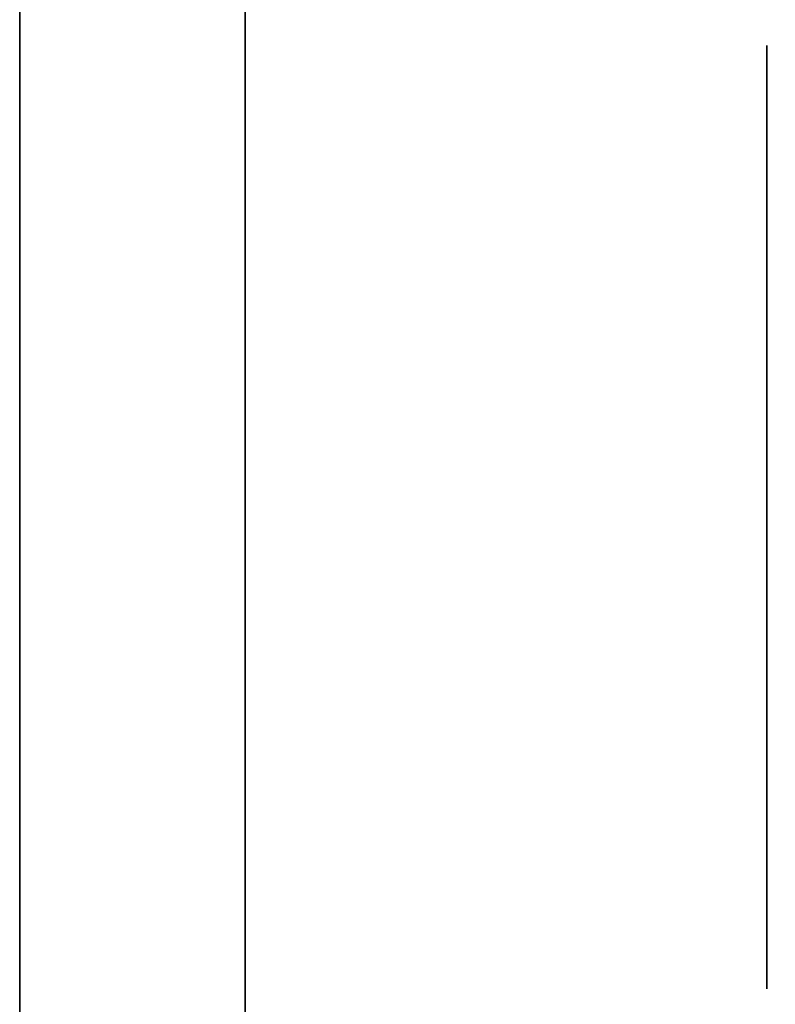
# Model space of a CAD drawing. Extents: x 413.3 to 457.5, y 5047.8 to 5050.
# Tile 581 of 656: x 447.3718 to 447.3933, y 5047.9743 to 5048.0023. Entities that reach past the tile are written whole.
import ezdxf

# ---------------------------------------------------------------- set-up
doc = ezdxf.new("R2010")
doc.units = 0
doc.header["$LTSCALE"] = 150
doc.header["$MEASUREMENT"] = 0
doc.layers.add('3DFACE_BOLT', color=7, linetype='CONTINUOUS')
doc.layers.add('3DFACE_SHAPE', color=7, linetype='CONTINUOUS')

msp = doc.modelspace()

# ---------------------------------------------------------------- linework, layer by layer
at = {"layer": '3DFACE_BOLT', "color": 1}
for points, invisible_edges in [([(447.378239, 5047.994847, -0.146583), (447.378239, 5048.001534, -0.135), (447.393039, 5047.994847, -0.146583)], 14), ([(447.393039, 5047.994847, -0.146583), (447.378239, 5048.001534, -0.135), (447.393039, 5048.001534, -0.135)], 3), ([(447.378239, 5048.001534, -0.135), (447.378239, 5047.994847, -0.123417), (447.393039, 5048.001534, -0.135)], 14), ([(447.393039, 5048.001534, -0.135), (447.378239, 5047.994847, -0.123417), (447.393039, 5047.994847, -0.123417)], 3), ([(447.378239, 5047.994847, -0.123417), (447.378239, 5048.001534, -0.135), (447.378239, 5047.994847, -0.146583)], 12), ([(447.378239, 5047.994847, -0.076583), (447.378239, 5048.001534, -0.065), (447.393039, 5047.994847, -0.076583)], 14), ([(447.393039, 5047.994847, -0.076583), (447.378239, 5048.001534, -0.065), (447.393039, 5048.001534, -0.065)], 3), ([(447.378239, 5048.001534, -0.065), (447.378239, 5047.994847, -0.053417), (447.393039, 5048.001534, -0.065)], 14), ([(447.393039, 5048.001534, -0.065), (447.378239, 5047.994847, -0.053417), (447.393039, 5047.994847, -0.053417)], 3), ([(447.378239, 5047.994847, -0.053417), (447.378239, 5048.001534, -0.065), (447.378239, 5047.994847, -0.076583)], 12), ([(447.393039, 5047.994847, -0.146583), (447.393039, 5048.001534, -0.135), (447.393039, 5047.994847, -0.123417)], 12), ([(447.393039, 5047.994847, -0.076583), (447.393039, 5048.001534, -0.065), (447.393039, 5047.994847, -0.053417)], 12), ([(447.359139, 5047.995768, -0.137472), (447.359139, 5047.996159, -0.135), (447.409139, 5047.995768, -0.137472)], 14), ([(447.409139, 5047.995768, -0.137472), (447.359139, 5047.996159, -0.135), (447.409139, 5047.996159, -0.135)], 3), ([(447.359139, 5047.996159, -0.135), (447.359139, 5047.995768, -0.132528), (447.409139, 5047.996159, -0.135)], 14), ([(447.409139, 5047.996159, -0.135), (447.359139, 5047.995768, -0.132528), (447.409139, 5047.995768, -0.132528)], 3), ([(447.359139, 5047.995768, -0.067472), (447.359139, 5047.996159, -0.065), (447.409139, 5047.995768, -0.067472)], 14), ([(447.409139, 5047.995768, -0.067472), (447.359139, 5047.996159, -0.065), (447.409139, 5047.996159, -0.065)], 3), ([(447.359139, 5047.996159, -0.065), (447.359139, 5047.995768, -0.062528), (447.409139, 5047.996159, -0.065)], 14), ([(447.409139, 5047.996159, -0.065), (447.359139, 5047.995768, -0.062528), (447.409139, 5047.995768, -0.062528)], 3), ([(447.359139, 5047.994632, -0.139702), (447.359139, 5047.995768, -0.137472), (447.409139, 5047.994632, -0.139702)], 14), ([(447.409139, 5047.994632, -0.139702), (447.359139, 5047.995768, -0.137472), (447.409139, 5047.995768, -0.137472)], 3), ([(447.359139, 5047.995768, -0.132528), (447.359139, 5047.994632, -0.130298), (447.409139, 5047.995768, -0.132528)], 14), ([(447.409139, 5047.995768, -0.132528), (447.359139, 5047.994632, -0.130298), (447.409139, 5047.994632, -0.130298)], 3), ([(447.359139, 5047.994632, -0.069702), (447.359139, 5047.995768, -0.067472), (447.409139, 5047.994632, -0.069702)], 14), ([(447.409139, 5047.994632, -0.069702), (447.359139, 5047.995768, -0.067472), (447.409139, 5047.995768, -0.067472)], 3), ([(447.359139, 5047.995768, -0.062528), (447.359139, 5047.994632, -0.060298), (447.409139, 5047.995768, -0.062528)], 14), ([(447.409139, 5047.995768, -0.062528), (447.359139, 5047.994632, -0.060298), (447.409139, 5047.994632, -0.060298)], 3), ([(447.359139, 5047.992862, -0.141472), (447.359139, 5047.994632, -0.139702), (447.409139, 5047.992862, -0.141472)], 14), ([(447.409139, 5047.992862, -0.141472), (447.359139, 5047.994632, -0.139702), (447.409139, 5047.994632, -0.139702)], 3), ([(447.359139, 5047.994632, -0.130298), (447.359139, 5047.992862, -0.128528), (447.409139, 5047.994632, -0.130298)], 14), ([(447.409139, 5047.994632, -0.130298), (447.359139, 5047.992862, -0.128528), (447.409139, 5047.992862, -0.128528)], 3), ([(447.359139, 5047.992862, -0.071472), (447.359139, 5047.994632, -0.069702), (447.409139, 5047.992862, -0.071472)], 14), ([(447.409139, 5047.992862, -0.071472), (447.359139, 5047.994632, -0.069702), (447.409139, 5047.994632, -0.069702)], 3), ([(447.359139, 5047.994632, -0.060298), (447.359139, 5047.992862, -0.058528), (447.409139, 5047.994632, -0.060298)], 14), ([(447.409139, 5047.994632, -0.060298), (447.359139, 5047.992862, -0.058528), (447.409139, 5047.992862, -0.058528)], 3), ([(447.378239, 5047.981472, -0.146583), (447.378239, 5047.994847, -0.146583), (447.393039, 5047.981472, -0.146583)], 14), ([(447.393039, 5047.981472, -0.146583), (447.378239, 5047.994847, -0.146583), (447.393039, 5047.994847, -0.146583)], 3), ([(447.378239, 5047.994847, -0.123417), (447.378239, 5047.981472, -0.123417), (447.393039, 5047.994847, -0.123417)], 14), ([(447.393039, 5047.994847, -0.123417), (447.378239, 5047.981472, -0.123417), (447.393039, 5047.981472, -0.123417)], 3), ([(447.378239, 5047.981472, -0.123417), (447.378239, 5047.994847, -0.123417), (447.378239, 5047.981472, -0.146583)], 14), ([(447.378239, 5047.981472, -0.146583), (447.378239, 5047.994847, -0.123417), (447.378239, 5047.994847, -0.146583)], 3), ([(447.378239, 5047.981472, -0.076583), (447.378239, 5047.994847, -0.076583), (447.393039, 5047.981472, -0.076583)], 14), ([(447.393039, 5047.981472, -0.076583), (447.378239, 5047.994847, -0.076583), (447.393039, 5047.994847, -0.076583)], 3), ([(447.378239, 5047.994847, -0.053417), (447.378239, 5047.981472, -0.053417), (447.393039, 5047.994847, -0.053417)], 14), ([(447.393039, 5047.994847, -0.053417), (447.378239, 5047.981472, -0.053417), (447.393039, 5047.981472, -0.053417)], 3), ([(447.378239, 5047.981472, -0.053417), (447.378239, 5047.994847, -0.053417), (447.378239, 5047.981472, -0.076583)], 14), ([(447.378239, 5047.981472, -0.076583), (447.378239, 5047.994847, -0.053417), (447.378239, 5047.994847, -0.076583)], 3), ([(447.393039, 5047.981472, -0.146583), (447.393039, 5047.994847, -0.146583), (447.393039, 5047.981472, -0.123417)], 14), ([(447.393039, 5047.981472, -0.123417), (447.393039, 5047.994847, -0.146583), (447.393039, 5047.994847, -0.123417)], 3), ([(447.393039, 5047.981472, -0.076583), (447.393039, 5047.994847, -0.076583), (447.393039, 5047.981472, -0.053417)], 14), ([(447.393039, 5047.981472, -0.053417), (447.393039, 5047.994847, -0.076583), (447.393039, 5047.994847, -0.053417)], 3), ([(447.359139, 5047.990632, -0.142608), (447.359139, 5047.992862, -0.141472), (447.409139, 5047.990632, -0.142608)], 14), ([(447.409139, 5047.990632, -0.142608), (447.359139, 5047.992862, -0.141472), (447.409139, 5047.992862, -0.141472)], 3), ([(447.359139, 5047.992862, -0.128528), (447.359139, 5047.990632, -0.127392), (447.409139, 5047.992862, -0.128528)], 14), ([(447.409139, 5047.992862, -0.128528), (447.359139, 5047.990632, -0.127392), (447.409139, 5047.990632, -0.127392)], 3), ([(447.359139, 5047.990632, -0.072608), (447.359139, 5047.992862, -0.071472), (447.409139, 5047.990632, -0.072608)], 14), ([(447.409139, 5047.990632, -0.072608), (447.359139, 5047.992862, -0.071472), (447.409139, 5047.992862, -0.071472)], 3), ([(447.359139, 5047.992862, -0.058528), (447.359139, 5047.990632, -0.057392), (447.409139, 5047.992862, -0.058528)], 14), ([(447.409139, 5047.992862, -0.058528), (447.359139, 5047.990632, -0.057392), (447.409139, 5047.990632, -0.057392)], 3), ([(447.359139, 5047.988159, -0.143), (447.359139, 5047.990632, -0.142608), (447.409139, 5047.988159, -0.143)], 14), ([(447.409139, 5047.988159, -0.143), (447.359139, 5047.990632, -0.142608), (447.409139, 5047.990632, -0.142608)], 3), ([(447.359139, 5047.990632, -0.127392), (447.359139, 5047.988159, -0.127), (447.409139, 5047.990632, -0.127392)], 14), ([(447.409139, 5047.990632, -0.127392), (447.359139, 5047.988159, -0.127), (447.409139, 5047.988159, -0.127)], 3), ([(447.359139, 5047.988159, -0.073), (447.359139, 5047.990632, -0.072608), (447.409139, 5047.988159, -0.073)], 14), ([(447.409139, 5047.988159, -0.073), (447.359139, 5047.990632, -0.072608), (447.409139, 5047.990632, -0.072608)], 3), ([(447.359139, 5047.990632, -0.057392), (447.359139, 5047.988159, -0.057), (447.409139, 5047.990632, -0.057392)], 14), ([(447.409139, 5047.990632, -0.057392), (447.359139, 5047.988159, -0.057), (447.409139, 5047.988159, -0.057)], 3), ([(447.359139, 5047.985687, -0.142608), (447.359139, 5047.988159, -0.143), (447.409139, 5047.985687, -0.142608)], 14), ([(447.409139, 5047.985687, -0.142608), (447.359139, 5047.988159, -0.143), (447.409139, 5047.988159, -0.143)], 3), ([(447.359139, 5047.988159, -0.127), (447.359139, 5047.985687, -0.127392), (447.409139, 5047.988159, -0.127)], 14), ([(447.409139, 5047.988159, -0.127), (447.359139, 5047.985687, -0.127392), (447.409139, 5047.985687, -0.127392)], 3), ([(447.359139, 5047.985687, -0.072608), (447.359139, 5047.988159, -0.073), (447.409139, 5047.985687, -0.072608)], 14), ([(447.409139, 5047.985687, -0.072608), (447.359139, 5047.988159, -0.073), (447.409139, 5047.988159, -0.073)], 3), ([(447.359139, 5047.988159, -0.057), (447.359139, 5047.985687, -0.057392), (447.409139, 5047.988159, -0.057)], 14), ([(447.409139, 5047.988159, -0.057), (447.359139, 5047.985687, -0.057392), (447.409139, 5047.985687, -0.057392)], 3), ([(447.359139, 5047.983457, -0.141472), (447.359139, 5047.985687, -0.142608), (447.409139, 5047.983457, -0.141472)], 14), ([(447.409139, 5047.983457, -0.141472), (447.359139, 5047.985687, -0.142608), (447.409139, 5047.985687, -0.142608)], 3), ([(447.359139, 5047.985687, -0.127392), (447.359139, 5047.983457, -0.128528), (447.409139, 5047.985687, -0.127392)], 14), ([(447.409139, 5047.985687, -0.127392), (447.359139, 5047.983457, -0.128528), (447.409139, 5047.983457, -0.128528)], 3), ([(447.359139, 5047.983457, -0.071472), (447.359139, 5047.985687, -0.072608), (447.409139, 5047.983457, -0.071472)], 14), ([(447.409139, 5047.983457, -0.071472), (447.359139, 5047.985687, -0.072608), (447.409139, 5047.985687, -0.072608)], 3), ([(447.359139, 5047.985687, -0.057392), (447.359139, 5047.983457, -0.058528), (447.409139, 5047.985687, -0.057392)], 14), ([(447.409139, 5047.985687, -0.057392), (447.359139, 5047.983457, -0.058528), (447.409139, 5047.983457, -0.058528)], 3), ([(447.359139, 5047.981687, -0.139702), (447.359139, 5047.983457, -0.141472), (447.409139, 5047.981687, -0.139702)], 14), ([(447.409139, 5047.981687, -0.139702), (447.359139, 5047.983457, -0.141472), (447.409139, 5047.983457, -0.141472)], 3), ([(447.359139, 5047.983457, -0.128528), (447.359139, 5047.981687, -0.130298), (447.409139, 5047.983457, -0.128528)], 14), ([(447.409139, 5047.983457, -0.128528), (447.359139, 5047.981687, -0.130298), (447.409139, 5047.981687, -0.130298)], 3), ([(447.359139, 5047.981687, -0.069702), (447.359139, 5047.983457, -0.071472), (447.409139, 5047.981687, -0.069702)], 14), ([(447.409139, 5047.981687, -0.069702), (447.359139, 5047.983457, -0.071472), (447.409139, 5047.983457, -0.071472)], 3), ([(447.359139, 5047.983457, -0.058528), (447.359139, 5047.981687, -0.060298), (447.409139, 5047.983457, -0.058528)], 14), ([(447.409139, 5047.983457, -0.058528), (447.359139, 5047.981687, -0.060298), (447.409139, 5047.981687, -0.060298)], 3), ([(447.359139, 5047.980551, -0.137472), (447.359139, 5047.981687, -0.139702), (447.409139, 5047.980551, -0.137472)], 14), ([(447.409139, 5047.980551, -0.137472), (447.359139, 5047.981687, -0.139702), (447.409139, 5047.981687, -0.139702)], 3), ([(447.359139, 5047.981687, -0.130298), (447.359139, 5047.980551, -0.132528), (447.409139, 5047.981687, -0.130298)], 14), ([(447.409139, 5047.981687, -0.130298), (447.359139, 5047.980551, -0.132528), (447.409139, 5047.980551, -0.132528)], 3), ([(447.359139, 5047.980551, -0.067472), (447.359139, 5047.981687, -0.069702), (447.409139, 5047.980551, -0.067472)], 14), ([(447.409139, 5047.980551, -0.067472), (447.359139, 5047.981687, -0.069702), (447.409139, 5047.981687, -0.069702)], 3), ([(447.359139, 5047.981687, -0.060298), (447.359139, 5047.980551, -0.062528), (447.409139, 5047.981687, -0.060298)], 14), ([(447.409139, 5047.981687, -0.060298), (447.359139, 5047.980551, -0.062528), (447.409139, 5047.980551, -0.062528)], 3), ([(447.378239, 5047.974784, -0.135), (447.378239, 5047.981472, -0.146583), (447.393039, 5047.974784, -0.135)], 14), ([(447.393039, 5047.974784, -0.135), (447.378239, 5047.981472, -0.146583), (447.393039, 5047.981472, -0.146583)], 3), ([(447.378239, 5047.981472, -0.123417), (447.378239, 5047.974784, -0.135), (447.393039, 5047.981472, -0.123417)], 14), ([(447.393039, 5047.981472, -0.123417), (447.378239, 5047.974784, -0.135), (447.393039, 5047.974784, -0.135)], 3), ([(447.378239, 5047.974784, -0.135), (447.378239, 5047.981472, -0.123417), (447.378239, 5047.981472, -0.146583)], 2), ([(447.378239, 5047.974784, -0.065), (447.378239, 5047.981472, -0.076583), (447.393039, 5047.974784, -0.065)], 14), ([(447.393039, 5047.974784, -0.065), (447.378239, 5047.981472, -0.076583), (447.393039, 5047.981472, -0.076583)], 3), ([(447.378239, 5047.981472, -0.053417), (447.378239, 5047.974784, -0.065), (447.393039, 5047.981472, -0.053417)], 14), ([(447.393039, 5047.981472, -0.053417), (447.378239, 5047.974784, -0.065), (447.393039, 5047.974784, -0.065)], 3), ([(447.378239, 5047.974784, -0.065), (447.378239, 5047.981472, -0.053417), (447.378239, 5047.981472, -0.076583)], 2), ([(447.393039, 5047.974784, -0.135), (447.393039, 5047.981472, -0.146583), (447.393039, 5047.981472, -0.123417)], 2), ([(447.393039, 5047.974784, -0.065), (447.393039, 5047.981472, -0.076583), (447.393039, 5047.981472, -0.053417)], 2), ([(447.359139, 5047.980159, -0.135), (447.359139, 5047.980551, -0.137472), (447.409139, 5047.980159, -0.135)], 14), ([(447.409139, 5047.980159, -0.135), (447.359139, 5047.980551, -0.137472), (447.409139, 5047.980551, -0.137472)], 3), ([(447.359139, 5047.980551, -0.132528), (447.359139, 5047.980159, -0.135), (447.409139, 5047.980551, -0.132528)], 14), ([(447.409139, 5047.980551, -0.132528), (447.359139, 5047.980159, -0.135), (447.409139, 5047.980159, -0.135)], 3), ([(447.359139, 5047.980159, -0.065), (447.359139, 5047.980551, -0.067472), (447.409139, 5047.980159, -0.065)], 14), ([(447.409139, 5047.980159, -0.065), (447.359139, 5047.980551, -0.067472), (447.409139, 5047.980551, -0.067472)], 3), ([(447.359139, 5047.980551, -0.062528), (447.359139, 5047.980159, -0.065), (447.409139, 5047.980551, -0.062528)], 14), ([(447.409139, 5047.980551, -0.062528), (447.359139, 5047.980159, -0.065), (447.409139, 5047.980159, -0.065)], 3)]:
    msp.add_3dface(points, dxfattribs=dict(at, invisible_edges=invisible_edges))
at = {"layer": '3DFACE_SHAPE', "color": 13}
for points, invisible_edges in [([(447.468689, 5050.024866), (447.26869, 5050.025153), (447.26554, 5047.825153)], 12), ([(447.26554, 5047.825153, -0.2), (447.26869, 5050.025153, -0.2), (447.465539, 5047.824866, -0.2)], 2), ([(447.26869, 5050.025153, -0.2), (447.468689, 5050.024866, -0.2), (447.465539, 5047.824866, -0.2)], 12), ([(447.368689, 5047.825005, -0.0095), (447.371839, 5050.025005, -0.0095), (447.465539, 5047.824866, -0.0095)], 2), ([(447.468689, 5050.024866, -0.1905), (447.371839, 5050.025005, -0.1905), (447.368689, 5047.825005, -0.1905)], 12), ([(447.371839, 5050.025005, -0.0095), (447.468689, 5050.024866, -0.0095), (447.465539, 5047.824866, -0.0095)], 12), ([(447.465539, 5047.824866), (447.468689, 5050.024866), (447.26554, 5047.825153)], 2), ([(447.465539, 5047.824866, -0.1905), (447.468689, 5050.024866, -0.1905), (447.368689, 5047.825005, -0.1905)], 2), ([(447.371839, 5047.996659, -0.065), (447.371839, 5047.99417, -0.05899), (447.371839, 5048.030159, -0.065)], 14), ([(447.371839, 5047.99417, -0.05899), (447.371839, 5047.988159, -0.0565), (447.371839, 5048.030159, -0.065)], 14), ([(447.371839, 5048.030159, -0.065), (447.371839, 5047.988159, -0.0565), (447.371839, 5048.030159, -0.03)], 15), ([(447.371839, 5047.988159, -0.0565), (447.371839, 5047.982149, -0.05899), (447.371839, 5048.030159, -0.03)], 14), ([(447.371839, 5048.030159, -0.03), (447.371839, 5047.982149, -0.05899), (447.371839, 5047.928159, -0.03)], 3), ([(447.371839, 5047.928159, -0.17), (447.371839, 5047.99417, -0.14101), (447.371839, 5048.030159, -0.17)], 3), ([(447.371839, 5047.99417, -0.14101), (447.371839, 5048.030159, -0.135), (447.371839, 5048.030159, -0.17)], 13), ([(447.371839, 5047.99417, -0.14101), (447.371839, 5047.996659, -0.135), (447.371839, 5048.030159, -0.135)], 14), ([(447.371839, 5047.996659, -0.065), (447.371839, 5048.030159, -0.065), (447.371839, 5047.99417, -0.12899)], 15), ([(447.371839, 5047.99417, -0.12899), (447.371839, 5048.030159, -0.065), (447.371839, 5047.996659, -0.135)], 3), ([(447.371839, 5048.030159, -0.065), (447.371839, 5048.030159, -0.135), (447.371839, 5047.996659, -0.135)], 14), ([(447.371839, 5047.928159, -0.03), (447.378239, 5047.988159, -0.03), (447.371839, 5048.030159, -0.03)], 3), ([(447.378239, 5047.988159, -0.03), (447.378239, 5048.030159, -0.03), (447.371839, 5048.030159, -0.03)], 12), ([(447.378239, 5048.030159, -0.17), (447.378239, 5047.934559, -0.17), (447.371839, 5048.030159, -0.17)], 2), ([(447.371839, 5048.030159, -0.17), (447.378239, 5047.934559, -0.17), (447.371839, 5047.928159, -0.17)], 3), ([(447.378239, 5047.988159, -0.03), (447.378239, 5047.99417, -0.05899), (447.378239, 5048.030159, -0.03)], 15), ([(447.378239, 5047.99417, -0.05899), (447.378239, 5047.996659, -0.065), (447.378239, 5048.030159, -0.03)], 14), ([(447.378239, 5048.030159, -0.03), (447.378239, 5047.996659, -0.065), (447.378239, 5047.99417, -0.07101)], 13), ([(447.378239, 5047.99417, -0.07101), (447.378239, 5047.996659, -0.135), (447.378239, 5048.030159, -0.03)], 15), ([(447.378239, 5047.996659, -0.135), (447.378239, 5048.030159, -0.17), (447.378239, 5048.030159, -0.03)], 13), ([(447.378239, 5047.996659, -0.135), (447.378239, 5047.99417, -0.14101), (447.378239, 5048.030159, -0.17)], 14), ([(447.378239, 5047.99417, -0.14101), (447.378239, 5047.988159, -0.1435), (447.378239, 5048.030159, -0.17)], 14), ([(447.378239, 5048.030159, -0.17), (447.378239, 5047.988159, -0.1435), (447.378239, 5047.982149, -0.14101)], 13), ([(447.378239, 5048.030159, -0.17), (447.378239, 5047.982149, -0.14101), (447.378239, 5047.934559, -0.17)], 3), ([(447.371839, 5047.99417, -0.07101), (447.371839, 5047.996659, -0.065), (447.371839, 5047.99417, -0.12899)], 14), ([(447.378239, 5047.99417, -0.12899), (447.371839, 5047.99417, -0.12899), (447.378239, 5047.996659, -0.135)], 3), ([(447.371839, 5047.99417, -0.12899), (447.371839, 5047.996659, -0.135), (447.378239, 5047.996659, -0.135)], 14), ([(447.378239, 5047.996659, -0.135), (447.371839, 5047.996659, -0.135), (447.378239, 5047.99417, -0.14101)], 3), ([(447.371839, 5047.996659, -0.135), (447.371839, 5047.99417, -0.14101), (447.378239, 5047.99417, -0.14101)], 14), ([(447.378239, 5047.99417, -0.05899), (447.371839, 5047.99417, -0.05899), (447.378239, 5047.996659, -0.065)], 3), ([(447.371839, 5047.99417, -0.05899), (447.371839, 5047.996659, -0.065), (447.378239, 5047.996659, -0.065)], 14), ([(447.378239, 5047.996659, -0.065), (447.371839, 5047.996659, -0.065), (447.378239, 5047.99417, -0.07101)], 3), ([(447.371839, 5047.996659, -0.065), (447.371839, 5047.99417, -0.07101), (447.378239, 5047.99417, -0.07101)], 14), ([(447.378239, 5047.99417, -0.12899), (447.378239, 5047.996659, -0.135), (447.378239, 5047.99417, -0.07101)], 14), ([(447.371839, 5047.988159, -0.1435), (447.371839, 5047.99417, -0.14101), (447.371839, 5047.928159, -0.17)], 14), ([(447.371839, 5047.99417, -0.12899), (447.371839, 5047.988159, -0.1265), (447.371839, 5047.99417, -0.07101)], 14), ([(447.371839, 5047.988159, -0.1265), (447.371839, 5047.988159, -0.0735), (447.371839, 5047.99417, -0.07101)], 13), ([(447.378239, 5047.99417, -0.14101), (447.371839, 5047.99417, -0.14101), (447.378239, 5047.988159, -0.1435)], 3), ([(447.371839, 5047.99417, -0.14101), (447.371839, 5047.988159, -0.1435), (447.378239, 5047.988159, -0.1435)], 14), ([(447.378239, 5047.988159, -0.1265), (447.371839, 5047.988159, -0.1265), (447.378239, 5047.99417, -0.12899)], 3), ([(447.371839, 5047.988159, -0.1265), (447.371839, 5047.99417, -0.12899), (447.378239, 5047.99417, -0.12899)], 14), ([(447.378239, 5047.99417, -0.07101), (447.371839, 5047.99417, -0.07101), (447.378239, 5047.988159, -0.0735)], 3), ([(447.371839, 5047.99417, -0.07101), (447.371839, 5047.988159, -0.0735), (447.378239, 5047.988159, -0.0735)], 14), ([(447.378239, 5047.988159, -0.0565), (447.371839, 5047.988159, -0.0565), (447.378239, 5047.99417, -0.05899)], 3), ([(447.371839, 5047.988159, -0.0565), (447.371839, 5047.99417, -0.05899), (447.378239, 5047.99417, -0.05899)], 14), ([(447.378239, 5047.988159, -0.0565), (447.378239, 5047.99417, -0.05899), (447.378239, 5047.988159, -0.03)], 14), ([(447.378239, 5047.99417, -0.07101), (447.378239, 5047.988159, -0.0735), (447.378239, 5047.99417, -0.12899)], 14), ([(447.378239, 5047.988159, -0.0735), (447.378239, 5047.988159, -0.1265), (447.378239, 5047.99417, -0.12899)], 13), ([(447.371839, 5047.988159, -0.1265), (447.371839, 5047.982149, -0.12899), (447.371839, 5047.988159, -0.0735)], 14), ([(447.371839, 5047.982149, -0.12899), (447.371839, 5047.979659, -0.135), (447.371839, 5047.988159, -0.0735)], 14), ([(447.371839, 5047.988159, -0.0735), (447.371839, 5047.979659, -0.135), (447.371839, 5047.982149, -0.07101)], 3), ([(447.371839, 5047.988159, -0.1435), (447.371839, 5047.928159, -0.135), (447.371839, 5047.982149, -0.14101)], 3), ([(447.371839, 5047.928159, -0.135), (447.371839, 5047.988159, -0.1435), (447.371839, 5047.928159, -0.17)], 3), ([(447.378239, 5047.988159, -0.1435), (447.371839, 5047.988159, -0.1435), (447.378239, 5047.982149, -0.14101)], 3), ([(447.371839, 5047.988159, -0.1435), (447.371839, 5047.982149, -0.14101), (447.378239, 5047.982149, -0.14101)], 14), ([(447.378239, 5047.982149, -0.12899), (447.371839, 5047.982149, -0.12899), (447.378239, 5047.988159, -0.1265)], 3), ([(447.371839, 5047.982149, -0.12899), (447.371839, 5047.988159, -0.1265), (447.378239, 5047.988159, -0.1265)], 14), ([(447.378239, 5047.988159, -0.0735), (447.371839, 5047.988159, -0.0735), (447.378239, 5047.982149, -0.07101)], 3), ([(447.371839, 5047.988159, -0.0735), (447.371839, 5047.982149, -0.07101), (447.378239, 5047.982149, -0.07101)], 14), ([(447.378239, 5047.982149, -0.05899), (447.371839, 5047.982149, -0.05899), (447.378239, 5047.988159, -0.0565)], 3), ([(447.371839, 5047.982149, -0.05899), (447.371839, 5047.988159, -0.0565), (447.378239, 5047.988159, -0.0565)], 14), ([(447.378239, 5047.934559, -0.03), (447.378239, 5047.988159, -0.03), (447.371839, 5047.928159, -0.03)], 14), ([(447.378239, 5047.988159, -0.0735), (447.378239, 5047.982149, -0.07101), (447.378239, 5047.988159, -0.1265)], 14), ([(447.378239, 5047.988159, -0.1265), (447.378239, 5047.982149, -0.07101), (447.378239, 5047.982149, -0.12899)], 15), ([(447.378239, 5047.982149, -0.05899), (447.378239, 5047.988159, -0.03), (447.378239, 5047.934559, -0.03)], 13), ([(447.378239, 5047.982149, -0.05899), (447.378239, 5047.988159, -0.0565), (447.378239, 5047.988159, -0.03)], 14), ([(447.371839, 5047.982149, -0.05899), (447.371839, 5047.928159, -0.065), (447.371839, 5047.928159, -0.03)], 13), ([(447.371839, 5047.982149, -0.05899), (447.371839, 5047.979659, -0.065), (447.371839, 5047.928159, -0.065)], 14), ([(447.371839, 5047.979659, -0.065), (447.371839, 5047.982149, -0.07101), (447.371839, 5047.928159, -0.065)], 14), ([(447.371839, 5047.979659, -0.135), (447.371839, 5047.928159, -0.065), (447.371839, 5047.982149, -0.07101)], 15), ([(447.371839, 5047.982149, -0.14101), (447.371839, 5047.928159, -0.135), (447.371839, 5047.979659, -0.135)], 3), ([(447.378239, 5047.982149, -0.14101), (447.371839, 5047.982149, -0.14101), (447.378239, 5047.979659, -0.135)], 3), ([(447.371839, 5047.982149, -0.14101), (447.371839, 5047.979659, -0.135), (447.378239, 5047.979659, -0.135)], 14), ([(447.378239, 5047.979659, -0.135), (447.371839, 5047.979659, -0.135), (447.378239, 5047.982149, -0.12899)], 3), ([(447.371839, 5047.979659, -0.135), (447.371839, 5047.982149, -0.12899), (447.378239, 5047.982149, -0.12899)], 14), ([(447.378239, 5047.982149, -0.07101), (447.371839, 5047.982149, -0.07101), (447.378239, 5047.979659, -0.065)], 3), ([(447.371839, 5047.982149, -0.07101), (447.371839, 5047.979659, -0.065), (447.378239, 5047.979659, -0.065)], 14), ([(447.378239, 5047.979659, -0.065), (447.371839, 5047.979659, -0.065), (447.378239, 5047.982149, -0.05899)], 3), ([(447.371839, 5047.979659, -0.065), (447.371839, 5047.982149, -0.05899), (447.378239, 5047.982149, -0.05899)], 14), ([(447.378239, 5047.982149, -0.14101), (447.378239, 5047.979659, -0.135), (447.378239, 5047.934559, -0.17)], 14), ([(447.378239, 5047.934559, -0.17), (447.378239, 5047.979659, -0.135), (447.378239, 5047.982149, -0.12899)], 13), ([(447.378239, 5047.982149, -0.07101), (447.378239, 5047.979659, -0.065), (447.378239, 5047.982149, -0.12899)], 14), ([(447.378239, 5047.982149, -0.12899), (447.378239, 5047.979659, -0.065), (447.378239, 5047.934559, -0.17)], 15), ([(447.378239, 5047.979659, -0.065), (447.378239, 5047.982149, -0.05899), (447.378239, 5047.934559, -0.17)], 14), ([(447.378239, 5047.934559, -0.17), (447.378239, 5047.982149, -0.05899), (447.378239, 5047.934559, -0.03)], 3), ([(447.371839, 5047.928159, -0.135), (447.371839, 5047.928159, -0.065), (447.371839, 5047.979659, -0.135)], 14)]:
    msp.add_3dface(points, dxfattribs=dict(at, invisible_edges=invisible_edges))

doc.saveas('drawing.dxf')
